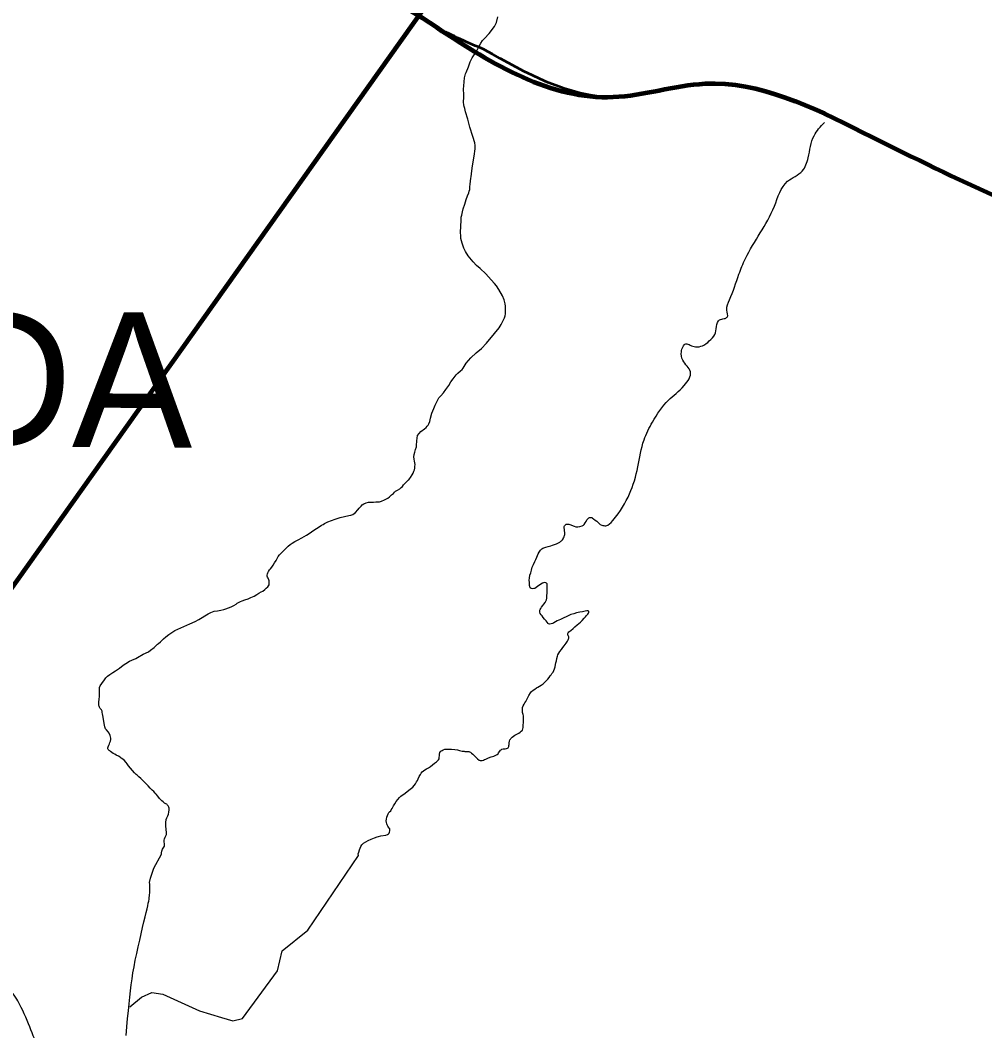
# Model space of a CAD drawing. Extents: x -1643653 to 4543381, y 1624270 to 13878484.
# Drawn here: x 709556 to 714916, y 8962130 to 8967746 of the extents above; entities that cross this region are included whole.
import ezdxf
from ezdxf.enums import TextEntityAlignment as Align

# ---------------------------------------------------------------- set-up
doc = ezdxf.new("R2010")
doc.units = 0
doc.header["$LTSCALE"] = 200
for name, color, linetype, lineweight in [('24', 7, 'Continuous', 25), ('26', 7, 'Continuous', 106), ('28', 7, 'Continuous', 53), ('60', 7, 'Continuous', 13), ('9', 7, 'Continuous', 90)]:
    doc.layers.add(name, color=color, linetype=linetype, lineweight=lineweight)
doc.layers.add('42', color=7, linetype='Continuous')

msp = doc.modelspace()

# ---------------------------------------------------------------- linework, layer by layer
at = {"layer": '24'}
for points in [[(712191.7, 8967711.2), (712200.9, 8967729.7), (712202.5, 8967733.4), (712209.5, 8967765.4)], [(712046.7, 8967486.3), (712056.6, 8967515.1), (712068, 8967536.8), (712085.3, 8967563.8), (712094.3, 8967578.9), (712108.4, 8967604.9), (712114.9, 8967617.8), (712124.7, 8967632.2), (712136.2, 8967644.8), (712162, 8967671.2), (712191.7, 8967711.2)], [(712010.1, 8966662.7), (712013.6, 8966680.7), (712018.3, 8966697.9), (712026.1, 8966724.5), (712034.9, 8966749.9), (712041.8, 8966770), (712048.3, 8966786.7), (712051.1, 8966796), (712053.9, 8966805.4), (712055.1, 8966820.5), (712056.4, 8966835.5), (712060.8, 8966868), (712061.7, 8966875.3), (712063.1, 8966891.8), (712067.3, 8966924.5), (712071.5, 8966948.2), (712079.1, 8966989.8), (712083.9, 8967030.2), (712084.2, 8967050), (712082.3, 8967065.3), (712071.5, 8967099), (712054.8, 8967152.1), (712043.2, 8967196.6), (712031.2, 8967236.3), (712025.9, 8967255.3), (712022.9, 8967266.6), (712021.3, 8967275.1), (712020.1, 8967289.9), (712021.3, 8967318.5), (712021.8, 8967333), (712019.9, 8967363), (712020.8, 8967382), (712022.9, 8967404.1), (712025.7, 8967426.3), (712030.2, 8967447.9), (712034.5, 8967455.4), (712046.7, 8967486.3)], [(711759.8, 8965408.9), (711762.8, 8965437.7), (711772.3, 8965449.9), (711782, 8965460.1), (711801.8, 8965475.1), (711812, 8965483.4), (711818.1, 8965490.2), (711822.9, 8965496.2), (711826.4, 8965502.4), (711831.9, 8965516.8), (711836.6, 8965535), (711844.2, 8965561.3), (711853.7, 8965587.6), (711862.3, 8965606.9), (711878.9, 8965640.7), (711881.7, 8965647.3), (711893.7, 8965658.9), (711907.8, 8965676), (711921, 8965693.7), (711937.6, 8965716.8), (711948.9, 8965735.5), (711961.2, 8965752.8), (711979.2, 8965774.9), (711988.2, 8965784.6), (712003.5, 8965798), (712011.1, 8965805.6), (712017.1, 8965812.5), (712033.5, 8965840.7), (712059.2, 8965870.5), (712089.4, 8965897), (712119.3, 8965922.3), (712146.4, 8965950.7), (712192.1, 8966005.7), (712217.5, 8966036.2), (712228.7, 8966055.3), (712241.9, 8966080.2), (712247.9, 8966092.2), (712251.6, 8966102.6), (712253.4, 8966114.4), (712253.2, 8966120.2), (712253.4, 8966136.1), (712252.7, 8966157.1), (712250.2, 8966169.6), (712246, 8966192.4), (712235.8, 8966214.5), (712215.5, 8966249.6), (712202.1, 8966269.7), (712191.2, 8966283.1), (712173.9, 8966303.2), (712143.5, 8966337.1), (712111.7, 8966366.2), (712091.6, 8966383.7), (712072.8, 8966403.6), (712045.8, 8966436.3), (712030.5, 8966459.8), (712020.8, 8966479.7), (712012.2, 8966506.2), (712007.8, 8966519.2), (712005.3, 8966533.7), (712003.9, 8966547.6), (712002.7, 8966566.2), (712003.7, 8966600.8), (712005.5, 8966632), (712006.5, 8966651.9), (712010.1, 8966662.7)], [(711099.7, 8964859.2), (711120.7, 8964869.8), (711134.7, 8964876.2), (711147.4, 8964883.5), (711161, 8964892.7), (711174.5, 8964903), (711187.8, 8964912.1), (711202.9, 8964922.2), (711217, 8964931.3), (711230.3, 8964939.3), (711239.5, 8964943.7), (711247.4, 8964948.7), (711265.6, 8964957.7), (711286, 8964966.3), (711305.5, 8964973.4), (711334.1, 8964982.8), (711358.9, 8964988.4), (711381.9, 8964993.7), (711392.8, 8964996.2), (711403.7, 8965000), (711411.9, 8965003.8), (711419, 8965010.9), (711432, 8965024.8), (711439.7, 8965034.5), (711450.9, 8965046), (711456.2, 8965052.5), (711466, 8965058.7), (711477.8, 8965064.3), (711491.9, 8965066.9), (711508.5, 8965068.4), (711519.7, 8965068.4), (711532, 8965068.8), (711539, 8965068.8), (711545.8, 8965068.8), (711552.3, 8965069.7), (711564.4, 8965073), (711580.7, 8965080), (711598.1, 8965090.7), (711608.4, 8965097.7), (711619.6, 8965107.5), (711630.5, 8965116.6), (711636.6, 8965123.5), (711642.2, 8965128), (711652.5, 8965134.4), (711664.9, 8965142.4), (711673.5, 8965148.9), (711679.4, 8965154.8), (711686.5, 8965163.6), (711692.4, 8965171.9), (711702.1, 8965181.3), (711711.6, 8965189), (711715.2, 8965192.5), (711719.9, 8965197.2), (711725.5, 8965204.8), (711734.4, 8965219), (711739.7, 8965228.7), (711743.5, 8965239), (711746.5, 8965248.2), (711748.2, 8965257.3), (711748.8, 8965265), (711750.3, 8965277.4), (711749.5, 8965286.2), (711747.7, 8965295.9), (711745, 8965307.4), (711743.6, 8965319.8), (711745.3, 8965332.2), (711748.9, 8965344.8), (711753.3, 8965359.9), (711757.7, 8965374.3), (711758.6, 8965382), (711758.9, 8965390.2), (711759.8, 8965401.7), (711759.8, 8965408.9)], [(712421.5, 8964748.8), (712426.5, 8964761.1), (712431.3, 8964771.9), (712434.6, 8964780.6), (712440.2, 8964790.3), (712447.7, 8964800.3), (712455, 8964807.6), (712460, 8964811.5), (712466.4, 8964814.6), (712475.8, 8964817), (712489.2, 8964821.2), (712503.7, 8964825.6), (712514.6, 8964829.5), (712524.9, 8964832.9), (712536.6, 8964836.8), (712547.2, 8964841.8), (712554.2, 8964846), (712560.1, 8964850.4), (712564, 8964853.5), (712568.7, 8964858.5), (712572.9, 8964864.1), (712575.7, 8964869.4), (712578.2, 8964875.8), (712581, 8964882.2), (712582.1, 8964887.8), (712582.1, 8964894.2), (712581.8, 8964899.4), (712580.7, 8964907.5), (712579.6, 8964916.1), (712579, 8964925.6), (712579, 8964931.7), (712580.2, 8964935.9), (712583.5, 8964940.6), (712587.1, 8964943.4), (712590.5, 8964945.7), (712596.1, 8964946.2), (712603.6, 8964945.7), (712610, 8964944.3), (712614.8, 8964942.3), (712619.8, 8964939.8), (712624.8, 8964937.3), (712628.9, 8964935.6), (712634.8, 8964933.4), (712643.5, 8964931.5), (712654.6, 8964931.5), (712665.8, 8964933.1), (712678, 8964937), (712685.3, 8964940.7), (712689.2, 8964944.3), (712694.8, 8964952.1), (712700.1, 8964960.4), (712705.4, 8964969.6), (712709.6, 8964975.5), (712715.7, 8964980), (712719, 8964982.2), (712724.1, 8964983), (712728.5, 8964983), (712732.4, 8964981.6), (712735.5, 8964979.4), (712742.2, 8964975.2), (712751.4, 8964968.5), (712759.2, 8964961.6), (712771.2, 8964950.7), (712778.7, 8964943.7), (712788.8, 8964939.7)], [(710000.6, 8963922), (709997.1, 8963929.1), (709994.4, 8963933.2), (709992.9, 8963937.1), (709992.3, 8963944.1), (709993.5, 8963956.8), (709995.3, 8963972.7), (709995.9, 8963988.3), (709997, 8964009.5), (709997, 8964025.7), (709997.6, 8964037.2), (710000.6, 8964046.7), (710009.7, 8964060.8), (710023.7, 8964079.6), (710032.8, 8964091.9), (710040.8, 8964100.5), (710053.5, 8964110.8), (710070.6, 8964121.1), (710085.3, 8964130), (710108.5, 8964144.7), (710128.6, 8964161.2), (710143.6, 8964170.3), (710163.7, 8964183.3), (710175.5, 8964189.5), (710198.5, 8964199.8), (710207.1, 8964204.8), (710239.1, 8964222.6), (710269, 8964236.8), (710280.8, 8964244.5), (710300.8, 8964260.7), (710318.8, 8964277.8), (710324.1, 8964282.8), (710334.9, 8964292.4), (710352.3, 8964308), (710365.6, 8964319.5), (710381.8, 8964332.8), (710398.6, 8964344), (710415.8, 8964353.7), (710432, 8964361.1), (710465.5, 8964376), (710498.9, 8964391), (710528.1, 8964404.3), (710549.6, 8964416.4), (710567.2, 8964426.9), (710581.1, 8964436), (710600.6, 8964447), (710615.1, 8964454.3), (710633.7, 8964461.1), (710652, 8964463.5), (710671.7, 8964467.6), (710688.3, 8964470.8), (710699.5, 8964474.7), (710713.8, 8964479.8), (710728.9, 8964486.9), (710742.8, 8964493.1), (710755.2, 8964500.7), (710762.2, 8964506.3), (710768.7, 8964511), (710780, 8964516), (710789.1, 8964519.9), (710804.5, 8964525.5), (710822.7, 8964530.8), (710837.2, 8964537.9), (710856, 8964546), (710870.1, 8964554), (710881.6, 8964561.9), (710894.9, 8964569.9), (710903.8, 8964573.7), (710914.7, 8964583.2), (710923, 8964589.9), (710931.2, 8964597.6), (710935.3, 8964602.9), (710939.2, 8964609.1), (710940.1, 8964615.3), (710940.2, 8964623.8), (710938.7, 8964629.9), (710936.9, 8964636.7), (710933.1, 8964645), (710930.7, 8964651.2), (710929.2, 8964656.8), (710928.9, 8964662.4), (710929.8, 8964669.2), (710931.9, 8964675.1), (710935.4, 8964682.7), (710941.9, 8964691.8), (710946.3, 8964697.5), (710953.8, 8964707.1), (710960.9, 8964717.7), (710970, 8964730.7), (710977.7, 8964744), (710983.9, 8964754.9), (710990.4, 8964766.4), (710997.2, 8964774.6), (711004.6, 8964783.2), (711020.6, 8964799.3), (711033.6, 8964812.3), (711045.1, 8964823.8), (711055.7, 8964832.3), (711067.5, 8964840.6), (711082.3, 8964849.4), (711099.7, 8964859.2)], [(712479.6, 8964525.8), (712481.6, 8964533.3), (712482.7, 8964541.1), (712483.2, 8964550.3), (712483.8, 8964560.5), (712484.4, 8964573.6), (712485, 8964582.2), (712485, 8964591.4), (712483.8, 8964606.2), (712483.8, 8964613.4), (712481.3, 8964617.1), (712476.6, 8964619.3), (712470.7, 8964620.7), (712463.8, 8964620.1), (712458.8, 8964618.2), (712448.8, 8964612.1), (712441, 8964607), (712432.3, 8964600.3), (712421.7, 8964591.7), (712415, 8964587.8), (712409.2, 8964587.2), (712402.8, 8964586.4), (712395.8, 8964588.6), (712390.5, 8964592.3), (712388.2, 8964598.1), (712386, 8964605.4), (712385.2, 8964611.2), (712385.5, 8964621.5), (712384.9, 8964634), (712386.1, 8964646), (712388.3, 8964661.9), (712392.7, 8964675.6), (712396.7, 8964690.6), (712401.4, 8964706.8), (712407.8, 8964721.5), (712415.9, 8964737.1), (712421.5, 8964748.8)], [(712600.3, 8964302.1), (712603.4, 8964308), (712604.8, 8964311.1), (712605.3, 8964314.4), (712604.8, 8964319.7), (712603.1, 8964323), (712600.9, 8964325.8), (712599.2, 8964330.3), (712598.7, 8964334.2), (712599.8, 8964337.5), (712601.4, 8964341.7), (712604.8, 8964346.2), (712609.8, 8964350.6), (712615.1, 8964355.3), (712628.8, 8964366.5), (712638.3, 8964375.4), (712650.5, 8964385.2), (712660.2, 8964393.8), (712668.8, 8964401), (712677.8, 8964410), (712689.8, 8964422.2), (712696.5, 8964430.3), (712701.5, 8964436.7), (712709.8, 8964445.6), (712713.5, 8964450.3), (712715.4, 8964457), (712715.4, 8964460.9), (712711.8, 8964463.2), (712705.1, 8964464), (712695.6, 8964462.3), (712680.3, 8964458.4), (712665.5, 8964456.2), (712648, 8964452.2), (712631.8, 8964446.9), (712615.9, 8964442.5), (712600.6, 8964435.8), (712589.1, 8964429.9), (712577.4, 8964424.3), (712558.7, 8964416), (712538.9, 8964407.9), (712520.6, 8964397.3), (712515, 8964394), (712505.5, 8964390.7), (712498, 8964389.8), (712492.4, 8964391.2), (712489.6, 8964393.4), (712484, 8964400.1), (712478.7, 8964408.2), (712470.1, 8964417.7), (712462, 8964426), (712455.8, 8964435.5), (712450.5, 8964442.2), (712446.1, 8964449.4), (712443.3, 8964455.6), (712443.3, 8964460.6), (712443.3, 8964465.3), (712443.9, 8964467.8), (712445.3, 8964471.7), (712448.9, 8964477), (712453.4, 8964484), (712460.3, 8964494.3), (712466.2, 8964501), (712472.6, 8964510.7), (712476.2, 8964517.7), (712479.6, 8964525.8)], [(712364.7, 8963959.7), (712369, 8963967.4), (712374, 8963979.4), (712382.1, 8963994.2), (712391.6, 8964008.1), (712397.2, 8964015.1), (712407.2, 8964023.7), (712414.7, 8964029.3), (712425.1, 8964036.3), (712431.6, 8964040.4), (712451.1, 8964051.2), (712462, 8964058.8), (712470.7, 8964066.8), (712480.2, 8964076.6), (712488.5, 8964085), (712495.5, 8964093.9), (712501.6, 8964102.5), (712505.9, 8964108.6), (712510.1, 8964115), (712516.8, 8964123.3), (712521.6, 8964132.2), (712524.6, 8964141.4), (712527.7, 8964153.4), (712529.9, 8964164.8), (712532.7, 8964175.4), (712535.5, 8964185.8), (712537.5, 8964198.3), (712541.4, 8964211.4), (712543.9, 8964218.9), (712548.1, 8964228.1), (712554.2, 8964237), (712562.9, 8964248.1), (712571.5, 8964260.7), (712579.4, 8964269), (712590, 8964284.1), (712596.7, 8964295.4), (712600.3, 8964302.1)], [(710341.7, 8963112), (710341.4, 8963118.8), (710343.5, 8963128.8), (710347.6, 8963139.4), (710354.1, 8963151.2), (710357.1, 8963156.2), (710358.5, 8963160.6), (710358.8, 8963163.6), (710357.9, 8963170.6), (710356.5, 8963178), (710355.6, 8963184.5), (710356.2, 8963190.1), (710358, 8963196.8), (710361.5, 8963206.8), (710364.5, 8963213.6), (710368.3, 8963221.3), (710369.5, 8963228.1), (710368.6, 8963236.9), (710367.1, 8963241.9), (710366.8, 8963249.6), (710365.6, 8963268.8), (710365.6, 8963287.6), (710367.7, 8963303.5), (710370.7, 8963313.2), (710376.6, 8963324.4), (710380.1, 8963334.5), (710382.8, 8963345.1), (710383.7, 8963357.7), (710383.1, 8963367.8), (710381.6, 8963373.7), (710378.1, 8963379.6), (710373, 8963385.8), (710370.3, 8963388.6), (710365.3, 8963391.5), (710358.8, 8963395.4), (710350.6, 8963401.6), (710343.8, 8963407.5), (710335.8, 8963415.4), (710329.3, 8963421.3), (710320.2, 8963434), (710312.5, 8963445.2), (710306.3, 8963450.8), (710298, 8963459.9), (710289.9, 8963467.5), (710278.4, 8963477.9), (710266.9, 8963490.5), (710256.9, 8963502.3), (710245.7, 8963513.2), (710235.6, 8963523), (710225.9, 8963531.8), (710215.8, 8963541), (710206.1, 8963550.1), (710201.1, 8963553.9), (710191.5, 8963563.6), (710180, 8963576.6), (710168.8, 8963590.4), (710158.4, 8963602.8), (710151.4, 8963613.1), (710145.5, 8963621.1), (710133.7, 8963633.2), (710125.7, 8963640.2), (710118, 8963645.8), (710112, 8963649.9), (710101.7, 8963656.4), (710090.1, 8963662.2), (710082.8, 8963666.7), (710073.6, 8963671.1), (710065.1, 8963676.4), (710058.6, 8963681.4), (710055, 8963685), (710050, 8963688.5), (710045.3, 8963693.2), (710043.8, 8963697), (710043.2, 8963702.1), (710045, 8963707.7), (710049.1, 8963718), (710052.1, 8963724.8), (710054.4, 8963732.6), (710057.4, 8963740.3), (710059.2, 8963748), (710059.2, 8963757.1), (710058.6, 8963764.2), (710056.2, 8963771.8), (710050.3, 8963783.3), (710045, 8963790.7), (710036.4, 8963801.9), (710030.5, 8963808.3), (710027.8, 8963813.7), (710025.7, 8963818.7), (710024.6, 8963828.1), (710023.1, 8963838.4), (710020.4, 8963850.5), (710018.7, 8963860.5), (710017.8, 8963872.3), (710015.7, 8963882.9), (710013.9, 8963891.5), (710012.2, 8963898), (710012.1, 8963902.3), (710011.2, 8963906.7), (710007.7, 8963913.2), (710000.6, 8963922)], [(712058, 8963677.9), (712064.5, 8963673.2), (712070.9, 8963667.3), (712075.7, 8963662.8), (712082.7, 8963655.8), (712088.8, 8963649.4), (712097.8, 8963640.5), (712105.9, 8963634.6), (712111.7, 8963631.8), (712117.6, 8963631.5), (712122.6, 8963632.4), (712129.6, 8963634.1), (712136, 8963636.8), (712144.1, 8963640.2), (712158.2, 8963646.8), (712172.7, 8963652.3), (712186.9, 8963656.2), (712195.8, 8963659.8), (712206.7, 8963664.9), (712211.5, 8963669.6), (712214.5, 8963674.6), (712220.7, 8963684.6), (712224.3, 8963689.1), (712227.7, 8963692.2), (712232.4, 8963695.2), (712239.1, 8963696.6), (712244.4, 8963697.5), (712251.4, 8963697.7), (712258.6, 8963698.3), (712263.1, 8963700), (712266.7, 8963703.3), (712269.8, 8963706.4), (712271.2, 8963710.3), (712272, 8963714.7), (712272.9, 8963720.2), (712273.7, 8963729.4), (712275.1, 8963740.3), (712277.1, 8963746.2), (712279.9, 8963750.6), (712282.9, 8963754.2), (712290.2, 8963761.2), (712297.4, 8963767.6), (712305.2, 8963772.9), (712316.1, 8963778.5), (712326.2, 8963784.3), (712333.8, 8963789.8), (712340.5, 8963795.4), (712346.3, 8963800.7), (712349.4, 8963807.4), (712350.5, 8963814.6), (712351.3, 8963823), (712351.6, 8963830.8), (712351.9, 8963841.9), (712351.9, 8963855.3), (712351.9, 8963871.4), (712352.2, 8963880.8), (712350.5, 8963887.5), (712348, 8963898.4), (712346.6, 8963905.9), (712346.6, 8963916), (712348, 8963926.3), (712351.1, 8963935.2), (712355.8, 8963944.4), (712360.8, 8963953.3), (712364.7, 8963959.7)], [(711773.5, 8963542.3), (711780.2, 8963553.4), (711784.1, 8963562.6), (711789.9, 8963568.8), (711796.1, 8963573.8), (711804.2, 8963579.6), (711812.8, 8963585.5), (711824, 8963592.2), (711835.1, 8963599.4), (711846.8, 8963608.1), (711858.8, 8963616.4), (711869.4, 8963624.5), (711877.5, 8963631.7), (711880.7, 8963636.7), (711883.2, 8963642.3), (711884.6, 8963651.2), (711885.4, 8963658.7), (711885.7, 8963667.4), (711887.9, 8963675.7), (711892.9, 8963684.1), (711900.2, 8963688.6), (711906.6, 8963692.2), (711915.5, 8963694.4), (711925, 8963695), (711931.7, 8963695.2), (711952.6, 8963694.9), (711970.4, 8963693), (711985.2, 8963690.5), (711997.8, 8963687.1), (712012, 8963684.9), (712022.3, 8963683.2), (712027.3, 8963683), (712036.8, 8963682.7), (712042.7, 8963682.1), (712049.4, 8963682.1), (712053.3, 8963681), (712058, 8963677.9)], [(711435.9, 8963104.2), (711433.8, 8963114), (711437.7, 8963122.1), (711442.2, 8963135.5), (711445.2, 8963144.7), (711449.4, 8963153.9), (711455, 8963162.8), (711463.9, 8963172), (711476.2, 8963180.1), (711489.3, 8963188.1), (711506.3, 8963195.7), (711525, 8963202.6), (711538.8, 8963207.9), (711547.8, 8963210.4), (711560.6, 8963213.7), (711586.8, 8963217.9), (711596.9, 8963220.7), (711603, 8963224.1), (711606.4, 8963228.5), (711608.3, 8963233.8), (711609.7, 8963240.8), (711610.3, 8963246.9), (711609.4, 8963251.6), (711606.9, 8963256.4), (711602.7, 8963261.7), (711598.6, 8963267), (711595.8, 8963273.7), (711592.7, 8963281.1), (711590.5, 8963288.3), (711589.9, 8963297.2), (711591.3, 8963307), (711593, 8963316.8), (711596.3, 8963326.2), (711600.5, 8963335.1), (711603.6, 8963342.4), (711607.8, 8963346.6), (711614.7, 8963353.3), (711618.1, 8963358.8), (711622, 8963364.9), (711630.1, 8963379.4), (711637.1, 8963391.1), (711645.7, 8963403.6), (711654.7, 8963415.9), (711663, 8963425.6), (711671.7, 8963433.4), (711679.2, 8963439.3), (711687.3, 8963444.9), (711695.8, 8963451.5), (711707, 8963459.3), (711723.4, 8963472.1), (711737.1, 8963483.5), (711745.2, 8963492.7), (711751.9, 8963501.6), (711758.6, 8963513.6), (711763.3, 8963521.1), (711768.1, 8963530.1), (711773.5, 8963542.3)], [(710164.8, 8962317.2), (710168.7, 8962351.7), (710172.8, 8962385.1), (710177.5, 8962418), (710182.7, 8962451.3), (710188.8, 8962485.8), (710195.8, 8962521.8), (710203.5, 8962558.9), (710211.7, 8962596.3), (710220, 8962633.4), (710228.3, 8962669.3), (710236.4, 8962703.3), (710243.8, 8962734.7), (710250.5, 8962762.6), (710256.1, 8962786.7), (710260.8, 8962807), (710264.6, 8962824.2), (710267.7, 8962838.7), (710270.1, 8962851), (710271.9, 8962861.6), (710273.3, 8962870.9), (710274.4, 8962879.4), (710275.3, 8962887.5), (710275.9, 8962895.5), (710276.3, 8962903.4), (710276.6, 8962911.3), (710276.6, 8962919.3), (710276.5, 8962927.5), (710276.2, 8962936), (710275.8, 8962945), (710275.2, 8962954.4), (710280.1, 8962978.4), (710299.5, 8963033.2), (710341.7, 8963112)], [(710674.9, 8962204.1), (710737.2, 8962184.8), (710790.9, 8962198.1), (710985, 8962463.8), (711011.2, 8962574.6), (711153.5, 8962689.4), (711435.9, 8963104.2)], [(710144.1, 8962103.7), (710148.7, 8962152.9), (710153.1, 8962199.2), (710157.2, 8962241.7), (710161, 8962280.7), (710164.8, 8962317.2)], [(710164.4, 8962263.4), (710229.5, 8962317.3), (710287.9, 8962342), (710347.9, 8962333.1)], [(710347.9, 8962333.1), (710553, 8962240.9), (710674.9, 8962204.1)]]:
    msp.add_lwpolyline(points, dxfattribs=at)
for points in [[(712788.8, 8964939.7), (712810, 8964936.4), (712849.2, 8964965.8), (712942.3, 8965114.4), (712988, 8965263.1), (713022.3, 8965413.3), (713069.7, 8965512.9), (713157.9, 8965633.8), (713246.1, 8965715.4), (713280.3, 8965792.2), (713237.9, 8965855.9), (713229.7, 8965902.9), (713239.5, 8965932.3), (713254.2, 8965947.1), (713278.7, 8965940.5), (713308.1, 8965930.7), (713347.3, 8965937.3), (713384.8, 8965963.4), (713415.9, 8965999.3), (713425.7, 8966043.5), (713442, 8966081), (713468.1, 8966087.6), (713484.5, 8966095.8), (713482.8, 8966135), (713497.5, 8966192.2), (713549.8, 8966334.3), (713585.7, 8966420.9), (713746.6, 8966711.8), (713820.1, 8966850.6), (713901.8, 8966907.8), (713934.4, 8966981.3), (713967.1, 8967103.9), (714024.2, 8967177.4)], [(710131.8, 8961656.3), (710038.2, 8961644.6), (709952.5, 8961734.3), (709819.9, 8961831.8), (709687.4, 8961917.5), (709656.2, 8962018.9), (709609.4, 8962151.4), (709543.1, 8962295.7), (709476.8, 8962369.8), (709379.4, 8962377.6), (709293.6, 8962323), (709126, 8962209.9), (708970, 8962096.9), (708782.9, 8962007.2), (708568.5, 8961929.2), (708381.3, 8961917.5), (708221.5, 8961987.7), (708096.8, 8962093), (707991.5, 8962217.7), (707749.8, 8962326.9), (707512, 8962326.9), (707301.5, 8962284), (707215.7, 8962330.8), (707145.5, 8962459.4), (707075.3, 8962576.4), (706915.5, 8962654.3), (706724.5, 8962763.5), (706475, 8962868.8), (706285.5, 8962993.6), (706252.3, 8963024.5), (706110.5, 8963180), (706048.8, 8963234.9), (705965.3, 8963310.3), (705863.5, 8963374.4), (705840.7, 8963390.4), (705796.9, 8963407.8)]]:
    msp.add_spline(points, degree=3, dxfattribs=at)
at = {"layer": '26'}
for points in [[(676174.9, 8960921), (676589.7, 8959851), (677298.5, 8959085), (677905.7, 8958370.4), (678108.1, 8958127.9), (678628.8, 8957871.5), (679175.3, 8957678.5), (679634.1, 8957740.2), (680271.7, 8957890.1), (680680.6, 8958130.1), (682556.7, 8958821.8), (683435.7, 8958881.7), (684580.7, 8958673.6), (685598.3, 8958453.2), (686374.5, 8958348.3), (687212.1, 8957836.1), (687682.2, 8957630.7), (688306.1, 8957615.5), (689591.9, 8957533.9), (690585.7, 8957606.1), (691389.1, 8957793.5), (691759.3, 8957957.3), (692919.9, 8958245), (693572, 8958700.2), (694136.4, 8959422.7), (694705.3, 8960908.2), (694927.7, 8961937.4), (695327.4, 8962800.5), (695494.2, 8963028.7), (696954.2, 8966672.4), (698159, 8968028.2), (699003.1, 8968647.8), (699373.7, 8968875.2), (699705.8, 8969051.9), (700930.8, 8969479.2), (701631.8, 8969565.3), (702395, 8969409.6), (703157, 8969037.7), (703804.2, 8968640.8), (704732, 8968306.3), (704974.2, 8968343.5), (705432.6, 8968328.9), (706400.3, 8968312.2), (707482.9, 8968320.5), (708005.4, 8968381.9), (708718.3, 8968340.8), (709660.3, 8968260.6), (710627.7, 8968180.3), (711187.5, 8968089), (711873, 8967704.7), (712851.5, 8967319.2), (713361.3, 8967393.4), (714238.5, 8967122.7), (715674, 8966506.4), (716373.4, 8966312.8), (717313.4, 8965902), (718673.1, 8965375), (719658.3, 8965140.1)], [(691088.7, 8957705.7), (691389.1, 8957793.5), (691759.3, 8957957.3), (692919.9, 8958245), (693572, 8958700.2), (694136.4, 8959422.7), (694705.3, 8960908.2), (694927.7, 8961937.4), (695327.4, 8962800.5), (695494.2, 8963028.7), (696954.2, 8966672.4), (698159, 8968028.2), (699003.1, 8968647.8), (699373.7, 8968875.2), (699705.8, 8969051.9), (700930.8, 8969479.2), (701631.8, 8969565.3), (702395, 8969409.6), (703157, 8969037.7), (703804.2, 8968640.8), (704732, 8968306.3), (704974.2, 8968343.5), (705432.6, 8968328.9), (706400.3, 8968312.2), (707482.9, 8968320.5), (708005.4, 8968381.9), (708718.3, 8968340.8), (709660.3, 8968260.6), (710627.7, 8968180.3), (711187.5, 8968089), (711873, 8967704.7), (712851.5, 8967319.2), (713361.3, 8967393.4), (714238.5, 8967122.7), (715674, 8966506.4), (716373.4, 8966312.8), (717313.4, 8965902), (718673.1, 8965375), (719658.3, 8965140.1)]]:
    msp.add_spline(points, degree=3, dxfattribs=at)
at = {"layer": '28'}
msp.add_line((712135.6, 8967581.5), (712133.2, 8967582.6), dxfattribs=at)
for points in [[(712133.2, 8967582.6), (711873, 8967704.7), (711187.5, 8968089), (710627.7, 8968180.3), (709660.3, 8968260.6)], [(719615.4, 8965150.3), (718673.1, 8965375), (717313.4, 8965902), (716373.4, 8966312.8), (715674, 8966506.4), (714238.5, 8967122.7), (713361.3, 8967393.4), (712851.5, 8967319.2), (712135.6, 8967581.5)]]:
    msp.add_spline(points, degree=3, dxfattribs=at)
at = {"layer": '60', "lineweight": 25}
msp.add_spline([(814781, 9009175.5), (814787.2, 9009173.4), (814796.9, 9009173.4), (814799.4, 9009172.4), (814805.1, 9009174.5), (814805.6, 9009176.5), (814811.7, 9009179.5), (814811.7, 9009179.5), (814801.5, 9009181), (814790.7, 9009181.5), (814784.1, 9009183.1), (814777.4, 9009185.1), (814778.4, 9009175.5)], degree=3, dxfattribs=at)
at = {"layer": '9'}
msp.add_lwpolyline([(691582, 8951218.7), (697371.2, 8956056), (705081.2, 8958366.8), (713138.6, 8969695)], dxfattribs=at)

# ---------------------------------------------------------------- texts
at = {"layer": '42'}
msp.add_text('FORRAGEIRA IRRIGADA', height=750, rotation=359.575, dxfattribs=at).set_placement((704633.4, 8965413.2), align=Align.CENTER)

doc.saveas('drawing.dxf')
